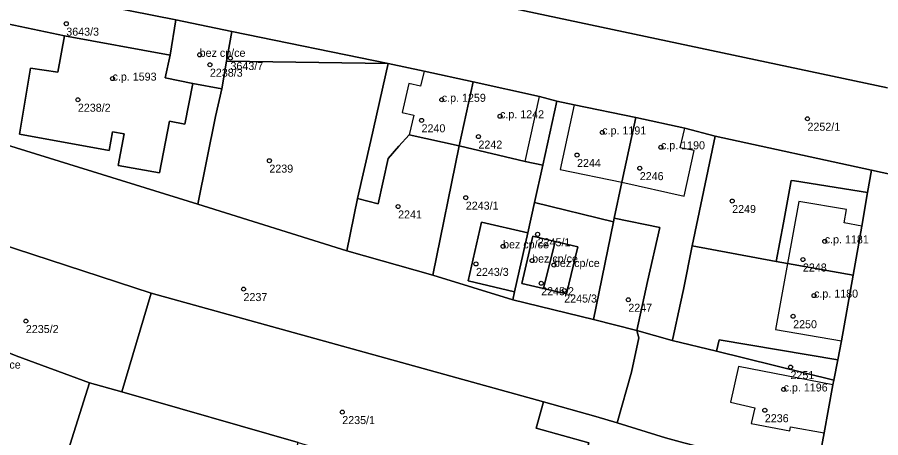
# Model space of a CAD drawing. Extents: x -878211 to -870363, y -1058464 to -1052522.
# Drawn here: x -874551 to -874443.1, y -1055268.4 to -1055215.9 of the extents above; entities that cross this region are included whole.
import ezdxf

# ---------------------------------------------------------------- set-up
doc = ezdxf.new("R2010")
doc.units = 0
for name, color, linetype in [('Vrstva 50', 7, 'Continuous'), ('Vrstva 51', 7, 'Continuous'), ('Vrstva 52', 7, 'Continuous')]:
    doc.layers.add(name, color=color, linetype=linetype)

msp = doc.modelspace()

# ---------------------------------------------------------------- linework, layer by layer
at = {"layer": 'Vrstva 50'}
for centre in [(-874544.88, -1055216.72994), (-874528.21, -1055220.60994), (-874524.36, -1055221.01994), (-874526.93, -1055221.84994), (-874539.1, -1055223.57994), (-874543.43, -1055226.21994), (-874497.95, -1055226.21994), (-874490.67, -1055228.27994), (-874452.25, -1055228.58994), (-874500.48, -1055228.78994), (-874477.9, -1055230.29994), (-874493.37, -1055230.81994), (-874470.56, -1055232.14994), (-874519.5, -1055233.81994), (-874481.05, -1055233.11994), (-874473.21, -1055234.75994), (-874494.95, -1055238.43994), (-874461.66, -1055238.85994), (-874503.41, -1055239.53994), (-874485.97, -1055243.00994), (-874490.29, -1055244.50994), (-874450.09, -1055243.88994), (-874493.68, -1055246.70994), (-874486.66, -1055246.28994), (-874483.94, -1055246.83994), (-874452.82, -1055246.15994), (-874485.53, -1055249.11994), (-874522.73, -1055249.84994), (-874482.65, -1055250.02994), (-874474.64, -1055251.17994), (-874451.43, -1055250.65994), (-874454.04, -1055253.23994), (-874549.93, -1055253.83994), (-874454.37, -1055259.57994), (-874455.23, -1055262.36994), (-874510.39, -1055265.19994), (-874457.58, -1055264.96994)]:
    msp.add_circle(centre, 0.25, dxfattribs=at)
at = {"layer": 'Vrstva 51'}
for points in [[(-874403.26, -1055149.29), (-874472.14, -1055142.8), (-874514.62, -1055141.04), (-874531.37, -1055140.98), (-874601.66, -1055136.53), (-874645.3, -1055135.5), (-874650.15, -1055136.53), (-874645.42, -1055149.03), (-874643.95, -1055151.79), (-874639.09, -1055158.34), (-874599.65, -1055182.65), (-874597.65, -1055187.25), (-874593.3, -1055189), (-874588.21, -1055190.97), (-874560.29, -1055202.24), (-874508.87, -1055213.02), (-874508.23, -1055210.7), (-874442.25, -1055224.71)], [(-874442.25, -1055224.71), (-874508.23, -1055210.7)], [(-874554.48, -1055211.61), (-874531.19, -1055216.26), (-874524.2, -1055217.69), (-874504.66, -1055221.69), (-874500.15, -1055222.66), (-874494.04, -1055223.98), (-874485.76, -1055225.79), (-874483.56, -1055226.4), (-874481.42, -1055226.84), (-874473.71, -1055228.44), (-874467.58, -1055229.78), (-874463.8, -1055230.74), (-874444.26, -1055235), (-874434.55, -1055237.12)], [(-874434.55, -1055237.12), (-874444.26, -1055235), (-874444.76, -1055237.8), (-874445.45, -1055241.98), (-874446.56, -1055248.11), (-874448, -1055256.31), (-874448.47, -1055258.67), (-874448.97, -1055261.2), (-874449.07, -1055261.78), (-874450.15, -1055267.78), (-874451.14, -1055272.93)]]:
    msp.add_lwpolyline(points, dxfattribs=at)
for points in [[(-874554.48, -1055211.61), (-874556.26, -1055210.91), (-874557.82, -1055215.59), (-874545.12, -1055218.22), (-874531.9, -1055220.64), (-874531.19, -1055216.26)], [(-874557.82, -1055215.59), (-874561.93, -1055228.88), (-874528.43, -1055239.23), (-874526.22, -1055228.31), (-874525.43, -1055224.85), (-874529.07, -1055224.18), (-874530.06, -1055229.25), (-874532, -1055228.9), (-874533.24, -1055235.33), (-874538.39, -1055234.4), (-874537.65, -1055230.48), (-874539.12, -1055230.22), (-874539.54, -1055232.54), (-874550.71, -1055230.53), (-874549.37, -1055222.28), (-874545.94, -1055222.78), (-874545.12, -1055218.22)], [(-874524.2, -1055217.69), (-874531.19, -1055216.26), (-874531.9, -1055220.64), (-874532.53, -1055223.47), (-874529.07, -1055224.18), (-874525.43, -1055224.85), (-874524.86, -1055221.41)], [(-874545.12, -1055218.22), (-874545.94, -1055222.78), (-874549.37, -1055222.28), (-874550.71, -1055230.53), (-874539.54, -1055232.54), (-874539.12, -1055230.22), (-874537.65, -1055230.48), (-874538.39, -1055234.4), (-874533.24, -1055235.33), (-874532, -1055228.9), (-874530.06, -1055229.25), (-874529.07, -1055224.18), (-874532.53, -1055223.47), (-874531.9, -1055220.64)], [(-874504.66, -1055221.69), (-874524.2, -1055217.69), (-874524.86, -1055221.41)], [(-874506.8, -1055231.28), (-874504.66, -1055221.69), (-874524.86, -1055221.41), (-874525.43, -1055224.85), (-874526.22, -1055228.31), (-874528.43, -1055239.23), (-874509.8, -1055245.09), (-874508.5, -1055238.53)], [(-874504.66, -1055221.69), (-874506.8, -1055231.28), (-874508.5, -1055238.53), (-874505.9, -1055239.22), (-874504.67, -1055233.55), (-874503.31, -1055232.02), (-874502.03, -1055230.58), (-874495.79, -1055231.98), (-874494.04, -1055223.98), (-874500.15, -1055222.66)], [(-874494.04, -1055223.98), (-874495.79, -1055231.98), (-874487.52, -1055233.94), (-874485.32, -1055234.37), (-874483.56, -1055226.4), (-874485.76, -1055225.79)], [(-874485.32, -1055234.37), (-874486.35, -1055239.05), (-874476.48, -1055241.47), (-874476.39, -1055241.01), (-874475.46, -1055236.52), (-874473.71, -1055228.44), (-874481.42, -1055226.84), (-874483.56, -1055226.4)], [(-874561.93, -1055228.88), (-874564.09, -1055234.69), (-874566.07, -1055240), (-874534.29, -1055250.37), (-874485.24, -1055263.92), (-874478.69, -1055265.74), (-874476.03, -1055266.55), (-874474.25, -1055260.21), (-874473.33, -1055255.94), (-874473.59, -1055255.01), (-874479, -1055253.65), (-874489.07, -1055251.18), (-874499.07, -1055248.11), (-874509.8, -1055245.09), (-874528.43, -1055239.23)], [(-874469.15, -1055256.25), (-874469.09, -1055255.99), (-874468.11, -1055251.59), (-874467.73, -1055249.91), (-874466.65, -1055244.43), (-874463.8, -1055230.74), (-874467.58, -1055229.78), (-874473.71, -1055228.44), (-874475.46, -1055236.52), (-874476.39, -1055241.01), (-874470.72, -1055242.15), (-874472.24, -1055248.88), (-874473.59, -1055255.01)], [(-874499.07, -1055248.11), (-874495.79, -1055231.98), (-874502.03, -1055230.58), (-874503.31, -1055232.02), (-874504.67, -1055233.55), (-874505.9, -1055239.22), (-874508.5, -1055238.53), (-874509.8, -1055245.09)], [(-874463.8, -1055230.74), (-874466.65, -1055244.43), (-874456.16, -1055246.41), (-874455.26, -1055241.56), (-874454.41, -1055237), (-874454.28, -1055236.29), (-874453.88, -1055236.35), (-874444.76, -1055237.8), (-874444.26, -1055235)], [(-874494.66, -1055248.83), (-874492.98, -1055241.5), (-874487.18, -1055242.82), (-874486.35, -1055239.05), (-874485.32, -1055234.37), (-874487.52, -1055233.94), (-874495.79, -1055231.98), (-874499.07, -1055248.11), (-874489.07, -1055251.18), (-874488.86, -1055250.17)], [(-874454.28, -1055236.29), (-874454.41, -1055237), (-874455.26, -1055241.56), (-874456.16, -1055246.41), (-874454.76, -1055246.67), (-874446.56, -1055248.11), (-874445.45, -1055241.98), (-874444.76, -1055237.8), (-874453.88, -1055236.35)], [(-874476.48, -1055241.47), (-874486.35, -1055239.05), (-874487.18, -1055242.82), (-874488.86, -1055250.17), (-874489.07, -1055251.18), (-874479, -1055253.65)], [(-874569.86, -1055250.63), (-874551.16, -1055258.17), (-874541.99, -1055261.54), (-874537.94, -1055262.67), (-874534.29, -1055250.37), (-874566.07, -1055240)], [(-874479, -1055253.65), (-874473.59, -1055255.01), (-874472.24, -1055248.88), (-874470.72, -1055242.15), (-874476.39, -1055241.01), (-874476.48, -1055241.47)], [(-874488.86, -1055250.17), (-874487.18, -1055242.82), (-874492.98, -1055241.5), (-874494.66, -1055248.83)], [(-874480.95, -1055244.56), (-874482.37, -1055250.44), (-874485.22, -1055249.78), (-874487.93, -1055249.16), (-874486.59, -1055243.24), (-874483.8, -1055243.91)], [(-874485.22, -1055249.78), (-874483.8, -1055243.91), (-874486.59, -1055243.24), (-874487.93, -1055249.16)], [(-874485.22, -1055249.78), (-874482.37, -1055250.44), (-874480.95, -1055244.56), (-874483.8, -1055243.91)], [(-874463.61, -1055257.59), (-874463.29, -1055256.19), (-874448.47, -1055258.67), (-874448, -1055256.31), (-874446.56, -1055248.11), (-874454.76, -1055246.67), (-874456.16, -1055246.41), (-874466.65, -1055244.43), (-874467.73, -1055249.91), (-874468.11, -1055251.59), (-874469.09, -1055255.99), (-874469.15, -1055256.25)], [(-874550.49, -1055288.45), (-874541.99, -1055261.54), (-874551.16, -1055258.17), (-874569.86, -1055250.63), (-874574.93, -1055264.61), (-874571.19, -1055266.15), (-874573.49, -1055271.74), (-874577.09, -1055270.3), (-874579.6, -1055277.04)], [(-874534.29, -1055250.37), (-874537.94, -1055262.67), (-874515.88, -1055269), (-874506.1, -1055271.92), (-874487.84, -1055276.86), (-874480.57, -1055279.06), (-874480.47, -1055278.28), (-874479.24, -1055273.96), (-874480.83, -1055273.32), (-874479.58, -1055269.03), (-874486.14, -1055267.19), (-874485.24, -1055263.92)], [(-874463.61, -1055257.59), (-874469.15, -1055256.25), (-874473.59, -1055255.01), (-874473.33, -1055255.94), (-874474.25, -1055260.21), (-874476.03, -1055266.55), (-874470, -1055268.39), (-874467.7, -1055269.01), (-874464.8, -1055269.79), (-874464.46, -1055269.88), (-874459.56, -1055271.28), (-874451.14, -1055272.93), (-874450.15, -1055267.78), (-874449.07, -1055261.78), (-874448.97, -1055261.2)], [(-874448.97, -1055261.2), (-874448.47, -1055258.67), (-874463.29, -1055256.19), (-874463.61, -1055257.59)], [(-874515.88, -1055269), (-874537.94, -1055262.67), (-874541.99, -1055261.54), (-874550.49, -1055288.45), (-874533.99, -1055294.89), (-874524.49, -1055298.15)], [(-874476.03, -1055266.55), (-874478.69, -1055265.74), (-874485.24, -1055263.92), (-874486.14, -1055267.19), (-874479.58, -1055269.03), (-874480.83, -1055273.32), (-874479.24, -1055273.96), (-874480.47, -1055278.28), (-874480.57, -1055279.06), (-874479.68, -1055279.33), (-874471.61, -1055281.28), (-874462.23, -1055283.61), (-874453.57, -1055285.71), (-874452.78, -1055281.81), (-874451.14, -1055272.93), (-874459.56, -1055271.28), (-874464.46, -1055269.88), (-874464.8, -1055269.79), (-874467.7, -1055269.01), (-874470, -1055268.39)]]:
    msp.add_lwpolyline(points, close=True, dxfattribs=at)
at = {"layer": 'Vrstva 52'}
for points in [[(-874531.9, -1055220.64), (-874532.53, -1055223.47), (-874529.07, -1055224.18), (-874525.43, -1055224.85), (-874524.86, -1055221.41), (-874524.2, -1055217.69), (-874531.19, -1055216.26)], [(-874550.71, -1055230.53), (-874539.54, -1055232.54), (-874539.12, -1055230.22), (-874537.65, -1055230.48), (-874538.39, -1055234.4), (-874533.24, -1055235.33), (-874532, -1055228.9), (-874530.06, -1055229.25), (-874529.07, -1055224.18), (-874532.53, -1055223.47), (-874531.9, -1055220.64), (-874545.12, -1055218.22), (-874545.94, -1055222.78), (-874549.37, -1055222.28)], [(-874502.91, -1055227.8), (-874501.46, -1055228.13), (-874502.03, -1055230.58), (-874495.79, -1055231.98), (-874494.04, -1055223.98), (-874500.15, -1055222.66), (-874500.63, -1055224.52), (-874502.07, -1055224.19)], [(-874494.04, -1055223.98), (-874495.79, -1055231.98), (-874487.52, -1055233.94), (-874485.76, -1055225.79)], [(-874483.16, -1055234.92), (-874475.46, -1055236.52), (-874473.71, -1055228.44), (-874481.42, -1055226.84)], [(-874467.58, -1055229.78), (-874473.71, -1055228.44), (-874475.46, -1055236.52), (-874467.68, -1055238.26), (-874466.41, -1055232.53), (-874468.14, -1055232.21)], [(-874454.76, -1055246.67), (-874446.56, -1055248.11), (-874445.45, -1055241.98), (-874447.68, -1055241.59), (-874447.39, -1055239.93), (-874453.35, -1055238.9)], [(-874492.98, -1055241.5), (-874494.66, -1055248.83), (-874488.86, -1055250.17), (-874487.18, -1055242.82)], [(-874487.93, -1055249.16), (-874485.22, -1055249.78), (-874483.8, -1055243.91), (-874486.59, -1055243.24)], [(-874483.8, -1055243.91), (-874485.22, -1055249.78), (-874482.37, -1055250.44), (-874480.95, -1055244.56)], [(-874456.25, -1055254.89), (-874448, -1055256.31), (-874446.56, -1055248.11), (-874454.76, -1055246.67)], [(-874461.85, -1055263.97), (-874458.81, -1055264.68), (-874459.27, -1055266.63), (-874454.47, -1055267.54), (-874454.38, -1055267.02), (-874450.15, -1055267.78), (-874449.07, -1055261.78), (-874460.88, -1055259.52)]]:
    msp.add_lwpolyline(points, close=True, dxfattribs=at)

# ---------------------------------------------------------------- texts
at = {"layer": 'Vrstva 50'}
for s, p in [('3643/3', (-874544.88, -1055218.219)), ('bez cp/ce', (-874528.21, -1055220.86)), ('3643/7', (-874524.36, -1055222.509)), ('c.p. 1593', (-874539.1, -1055223.83)), ('2238/3', (-874526.93, -1055223.339)), ('c.p. 1259', (-874497.95, -1055226.47)), ('2238/2', (-874543.43, -1055227.709)), ('c.p. 1242', (-874490.67, -1055228.53)), ('2240', (-874500.48, -1055230.279)), ('2252/1', (-874452.25, -1055230.079)), ('c.p. 1191', (-874477.9, -1055230.55)), ('2242', (-874493.37, -1055232.309)), ('c.p. 1190', (-874470.56, -1055232.399)), ('2244', (-874481.05, -1055234.609)), ('2239', (-874519.5, -1055235.309)), ('2246', (-874473.21, -1055236.249)), ('2243/1', (-874494.95, -1055239.929)), ('2241', (-874503.41, -1055241.029)), ('2249', (-874461.66, -1055240.349)), ('2245/1', (-874485.97, -1055244.499)), ('c.p. 1181', (-874450.09, -1055244.139)), ('bez cp/ce', (-874490.29, -1055244.76)), ('bez cp/ce', (-874486.66, -1055246.54)), ('bez cp/ce', (-874483.94, -1055247.09)), ('2248', (-874452.82, -1055247.649)), ('2243/3', (-874493.68, -1055248.199)), ('2245/2', (-874485.53, -1055250.609)), ('c.p. 1180', (-874451.43, -1055250.909)), ('2237', (-874522.73, -1055251.339)), ('2245/3', (-874482.65, -1055251.519)), ('2247', (-874474.64, -1055252.669)), ('2235/2', (-874549.93, -1055255.329)), ('2250', (-874454.04, -1055254.729)), ('bez cp/ce', (-874556.3, -1055259.77)), ('2251', (-874454.37, -1055261.069)), ('c.p. 1196', (-874455.23, -1055262.62)), ('2235/1', (-874510.39, -1055266.689)), ('2236', (-874457.58, -1055266.459))]:
    msp.add_text(s, height=0.999996, dxfattribs=at).set_placement(p)

doc.saveas('drawing.dxf')
